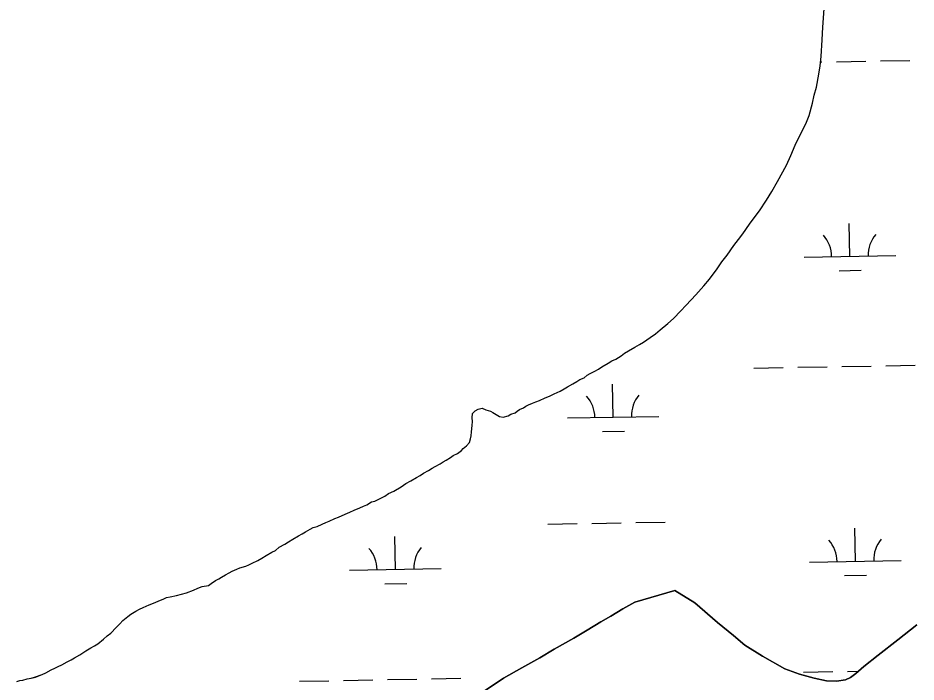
# Model space of a CAD drawing. Extents: x 3914892 to 3953151, y 242587 to 268572.
# Drawn here: x 3949326 to 3950306, y 262647 to 263372 of the extents above; entities that cross this region are included whole.
import ezdxf

# ---------------------------------------------------------------- set-up
doc = ezdxf.new("R2010")
doc.units = 0
doc.layers.add('V-TOPO-SHOR', color=7, linetype='Continuous')
doc.layers.add('V-WETL-SWMP', color=7, linetype='Continuous')

msp = doc.modelspace()

# ---------------------------------------------------------------- linework, layer by layer
at = {"layer": 'V-TOPO-SHOR'}
for points in [[(3950129.25, 263153.65), (3950135.05, 263161.11), (3950142.86, 263172.94), (3950148.61, 263182.12), (3950154.73, 263193.03), (3950164.52, 263210.92), (3950169.37, 263221.37), (3950174.19, 263232.67), (3950181.07, 263247.04), (3950185.53, 263256.19), (3950189.13, 263265.31), (3950193.04, 263278.74), (3950194.93, 263287.38), (3950197.26, 263296.03), (3950199.85, 263310.28), (3950201.3, 263319.34), (3950202.29, 263329.67), (3950203.48, 263347.74), (3950204.37, 263361.51), (3950205.5, 263381.72)], [(3949683.05, 262830.24), (3949688.14, 262832.53), (3949692.81, 262834.39), (3949699.17, 262837.15), (3949702.98, 262838.98), (3949706.8, 262840.38), (3949711.86, 262843.53), (3949715.27, 262844.49), (3949719.08, 262846.31), (3949726.28, 262849.96), (3949730.49, 262852.66), (3949736, 262855.39), (3949744.02, 262859.92), (3949749.07, 262863.5), (3949754.56, 262866.67), (3949760.9, 262870.29), (3949764.7, 262872.54), (3949768.5, 262874.8), (3949773.98, 262877.97), (3949777.78, 262880.22), (3949781.17, 262882.04), (3949786.66, 262885.21), (3949790.03, 262887.45), (3949793.41, 262889.27), (3949798.06, 262891.98), (3949801, 262894.21), (3949805.65, 262896.49), (3949809.86, 262899.62), (3949811.94, 262901.83), (3949815.28, 262904.93), (3949818.62, 262908.46), (3949819.79, 262912.36), (3949820.55, 262915.82), (3949820.85, 262920.12), (3949821.51, 262927.01), (3949821.82, 262931.31), (3949821.71, 262935.17), (3949822, 262939.91), (3949824.91, 262942.99), (3949828.3, 262944.81), (3949832.56, 262945.79), (3949836.47, 262944.19), (3949841.67, 262942.62), (3949844.29, 262940.98), (3949847.79, 262938.94), (3949851.28, 262936.89), (3949855.6, 262936.16), (3949860.71, 262937.6), (3949863.66, 262939.4), (3949868.35, 262940.82), (3949870.87, 262942.61), (3949873.4, 262944.4), (3949877.64, 262946.24), (3949880.16, 262948.03), (3949883.12, 262949.41), (3949887.37, 262951.25), (3949891.19, 262952.65), (3949895.01, 262954.05), (3949901.36, 262957.24), (3949906.03, 262959.09), (3949911.12, 262961.39), (3949917.47, 262964.58), (3949922.12, 262966.86), (3949925.49, 262969.1), (3949931.41, 262972.28), (3949935.63, 262974.98), (3949939, 262977.22), (3949943.67, 262979.08), (3949947.02, 262981.75), (3949950.41, 262983.57), (3949955.48, 262986.29), (3949959.28, 262988.55), (3949963.08, 262990.81), (3949969.83, 262994.87), (3949974.05, 262997.56), (3949978.29, 262999.4), (3949984.19, 263003.01), (3949987.98, 263005.7), (3949992.2, 263008.4), (3949998.95, 263012.46), (3950004.02, 263015.18), (3950008.67, 263017.89), (3950015.82, 263022.82), (3950021.72, 263026.86), (3950026.74, 263031.3), (3950035.12, 263038.41), (3950041.41, 263043.75), (3950049.33, 263052.14), (3950054.74, 263057.88), (3950060.57, 263064.06), (3950065.57, 263069.35), (3950074.3, 263079.48), (3950080.53, 263086.54), (3950088.79, 263097.94), (3950094.15, 263105.4), (3950099.95, 263112.86), (3950106.94, 263123.37), (3950112.33, 263129.97), (3950116.88, 263136.11), (3950124.3, 263146.63), (3950129.25, 263153.65)], [(3949324.65, 262647.65), (3949328.06, 262648.6), (3949331.48, 262649.13), (3949336.16, 262650.56), (3949340.44, 262651.11), (3949345.12, 262652.54), (3949352.34, 262655.32), (3949356.58, 262657.16), (3949362.07, 262660.33), (3949366.31, 262662.17), (3949369.7, 262663.98), (3949373.94, 262665.83), (3949379.86, 262669), (3949384.08, 262671.27), (3949387.88, 262673.53), (3949393.37, 262676.69), (3949396.74, 262678.94), (3949400.11, 262681.18), (3949405.6, 262684.35), (3949409.4, 262686.61), (3949413.2, 262688.86), (3949419.5, 262693.77), (3949423.26, 262697.31), (3949427.47, 262700.44), (3949433.3, 262706.62), (3949437.05, 262710.6), (3949440.38, 262714.13), (3949445.83, 262718.58), (3949449.19, 262721.25), (3949454.68, 262724.42), (3949458.48, 262726.67), (3949462.72, 262728.52), (3949469.08, 262731.28), (3949473.75, 262733.13), (3949478.84, 262735.43), (3949485.21, 262737.76), (3949488.18, 262739.13), (3949492.01, 262740.1), (3949498.84, 262741.59), (3949504.38, 262743.04), (3949509.92, 262744.49), (3949517.57, 262747.28), (3949522.22, 262749.57), (3949526.89, 262751.42), (3949533.73, 262752.48), (3949536.67, 262754.71), (3949541.73, 262757.86), (3949545.12, 262759.68), (3949548.07, 262761.48), (3949552.29, 262764.18), (3949556.53, 262766.02), (3949559.91, 262767.84), (3949565, 262770.13), (3949567.96, 262771.51), (3949574.78, 262773.42), (3949577.74, 262774.79), (3949581.55, 262776.62), (3949587.9, 262779.82), (3949592.13, 262782.08), (3949596.76, 262785.22), (3949603.1, 262788.84), (3949606.91, 262790.67), (3949611.1, 262794.23), (3949617.02, 262797.41), (3949621.23, 262800.1), (3949625.88, 262802.82), (3949632.21, 262806.43), (3949636.01, 262808.69), (3949639.81, 262810.95), (3949644.89, 262813.67), (3949648.27, 262815.49), (3949652.52, 262816.9), (3949658.04, 262819.21), (3949661.85, 262821.04), (3949665.67, 262822.44), (3949671.59, 262825.61), (3949675.85, 262827.03), (3949683.05, 262830.24)], [(3949798.79, 262613.19), (3949855.66, 262651.12), (3949875.72, 262662.65), (3949895.37, 262673.53), (3949911.2, 262683.01), (3949932.54, 262695.01), (3949947.1, 262703.8), (3949962.08, 262712.61), (3949972.85, 262718.93), (3949986.15, 262726.83), (3949999.03, 262734.08), (3950042.89, 262746.95), (3950064.53, 262733.62), (3950089.42, 262712.01), (3950106.79, 262697.92), (3950119.12, 262687.33), (3950138.36, 262675.22), (3950162.81, 262661.33), (3950178.86, 262655.78), (3950194.88, 262651.31), (3950208.06, 262648.26), (3950219.02, 262648.15), (3950228.85, 262649.5), (3950234.58, 262652.03), (3950240.24, 262656.49), (3950249.05, 262663.83), (3950264.57, 262676.31), (3950285.98, 262693.24), (3950306.77, 262709.31)]]:
    msp.add_lwpolyline(points, dxfattribs=at)
at = {"layer": 'V-WETL-SWMP'}
for p, q in [((3950204.37, 263361.51), (3950205.5, 263381.72)), ((3950203.48, 263347.74), (3950204.37, 263361.51)), ((3950202.29, 263329.67), (3950203.48, 263347.74)), ((3950201.3, 263319.34), (3950202.29, 263329.67)), ((3950201.71, 263323.58), (3950203.12, 263323.61)), ((3950219.12, 263323.9), (3950251.12, 263324.47)), ((3950267.11, 263324.75), (3950299.11, 263325.33)), ((3950197.26, 263296.03), (3950199.85, 263310.28)), ((3950199.85, 263310.28), (3950201.3, 263319.34)), ((3950194.93, 263287.38), (3950197.26, 263296.03)), ((3950193.04, 263278.74), (3950194.93, 263287.38)), ((3950189.13, 263265.31), (3950193.04, 263278.74)), ((3950185.53, 263256.19), (3950189.13, 263265.31)), ((3950181.07, 263247.04), (3950185.53, 263256.19)), ((3950174.19, 263232.67), (3950181.07, 263247.04)), ((3950169.37, 263221.37), (3950174.19, 263232.67)), ((3950164.52, 263210.92), (3950169.37, 263221.37)), ((3950154.73, 263193.03), (3950164.52, 263210.92)), ((3950148.61, 263182.12), (3950154.73, 263193.03)), ((3950135.05, 263161.12), (3950142.86, 263172.94)), ((3950142.86, 263172.94), (3950148.61, 263182.12)), ((3950124.3, 263146.63), (3950129.25, 263153.65)), ((3950129.25, 263153.65), (3950135.05, 263161.12)), ((3950116.88, 263136.11), (3950124.3, 263146.63)), ((3950233.77, 263111.52), (3950233.12, 263147.51)), ((3950112.33, 263129.97), (3950116.88, 263136.11)), ((3950106.94, 263123.37), (3950112.33, 263129.97)), ((3950099.95, 263112.86), (3950106.94, 263123.37)), ((3950088.79, 263097.94), (3950094.15, 263105.4)), ((3950094.15, 263105.4), (3950099.95, 263112.86)), ((3950183.78, 263110.63), (3950283.76, 263112.41)), ((3950080.53, 263086.54), (3950088.79, 263097.94)), ((3950222.05, 263095.88), (3950246.04, 263096.31)), ((3950074.29, 263079.48), (3950080.53, 263086.54)), ((3950065.57, 263069.35), (3950074.29, 263079.48)), ((3950060.57, 263064.06), (3950065.57, 263069.35)), ((3950049.33, 263052.14), (3950054.74, 263057.88)), ((3950054.74, 263057.88), (3950060.57, 263064.06)), ((3950041.41, 263043.75), (3950049.33, 263052.14)), ((3950026.74, 263031.3), (3950035.12, 263038.41)), ((3950035.12, 263038.41), (3950041.41, 263043.75)), ((3950015.82, 263022.82), (3950021.72, 263026.86)), ((3950021.72, 263026.86), (3950026.74, 263031.3)), ((3950004.02, 263015.18), (3950008.67, 263017.89)), ((3950008.67, 263017.89), (3950015.82, 263022.82)), ((3949987.98, 263005.7), (3949992.2, 263008.4)), ((3949992.2, 263008.4), (3949998.95, 263012.46)), ((3949998.95, 263012.46), (3950004.02, 263015.18)), ((3949969.83, 262994.87), (3949974.05, 262997.57)), ((3949974.05, 262997.57), (3949978.29, 262999.4)), ((3949978.29, 262999.4), (3949984.2, 263003.01)), ((3949984.2, 263003.01), (3949987.98, 263005.7)), ((3949955.48, 262986.29), (3949959.28, 262988.55)), ((3949959.28, 262988.55), (3949963.08, 262990.8)), ((3949963.08, 262990.8), (3949969.83, 262994.87)), ((3950129.09, 262989.56), (3950161.08, 262990.13)), ((3950177.08, 262990.42), (3950209.08, 262990.99)), ((3950225.07, 262991.27), (3950257.07, 262991.85)), ((3950273.07, 262992.13), (3950305.06, 262992.71)), ((3949935.63, 262974.98), (3949939, 262977.22)), ((3949939, 262977.22), (3949943.67, 262979.08)), ((3949943.67, 262979.08), (3949947.02, 262981.75)), ((3949947.02, 262981.75), (3949950.41, 262983.57)), ((3949950.41, 262983.57), (3949955.48, 262986.29)), ((3949917.47, 262964.58), (3949922.12, 262966.86)), ((3949922.12, 262966.86), (3949925.49, 262969.1)), ((3949925.49, 262969.1), (3949931.41, 262972.28)), ((3949931.41, 262972.28), (3949935.63, 262974.98)), ((3949975.43, 262936.06), (3949974.79, 262972.05)), ((3949895.01, 262954.05), (3949901.36, 262957.24)), ((3949901.36, 262957.24), (3949906.03, 262959.09)), ((3949906.03, 262959.09), (3949911.12, 262961.39)), ((3949911.12, 262961.39), (3949917.47, 262964.58)), ((3949877.64, 262946.24), (3949880.16, 262948.03)), ((3949880.16, 262948.03), (3949883.12, 262949.41)), ((3949883.12, 262949.41), (3949887.37, 262951.25)), ((3949887.37, 262951.25), (3949891.19, 262952.65)), ((3949891.19, 262952.65), (3949895.01, 262954.05)), ((3949821.71, 262935.17), (3949822, 262939.91)), ((3949822, 262939.91), (3949824.91, 262943)), ((3949824.91, 262943), (3949828.3, 262944.81)), ((3949828.3, 262944.81), (3949832.56, 262945.79)), ((3949832.56, 262945.79), (3949836.47, 262944.19)), ((3949836.47, 262944.19), (3949841.67, 262942.62)), ((3949841.67, 262942.62), (3949844.29, 262940.98)), ((3949844.29, 262940.98), (3949847.79, 262938.94)), ((3949847.79, 262938.94), (3949851.28, 262936.89)), ((3949855.6, 262936.16), (3949860.71, 262937.59)), ((3949860.71, 262937.59), (3949863.66, 262939.4)), ((3949863.66, 262939.4), (3949868.35, 262940.82)), ((3949868.35, 262940.82), (3949870.87, 262942.61)), ((3949870.87, 262942.61), (3949873.4, 262944.4)), ((3949873.4, 262944.4), (3949877.64, 262946.24)), ((3949821.51, 262927.01), (3949821.82, 262931.31)), ((3949821.82, 262931.31), (3949821.71, 262935.17)), ((3949851.28, 262936.89), (3949855.6, 262936.16)), ((3949925.44, 262935.16), (3950025.42, 262936.95)), ((3949820.55, 262915.82), (3949820.85, 262920.12)), ((3949820.85, 262920.12), (3949821.51, 262927.01)), ((3949963.71, 262920.41), (3949987.7, 262920.84)), ((3949815.28, 262904.93), (3949818.62, 262908.46)), ((3949818.62, 262908.46), (3949819.79, 262912.36)), ((3949819.79, 262912.36), (3949820.55, 262915.82)), ((3949805.65, 262896.49), (3949809.86, 262899.62)), ((3949809.86, 262899.62), (3949811.94, 262901.83)), ((3949811.94, 262901.83), (3949815.28, 262904.93)), ((3949790.03, 262887.45), (3949793.41, 262889.26)), ((3949793.41, 262889.26), (3949798.06, 262891.98)), ((3949798.06, 262891.98), (3949801, 262894.21)), ((3949801, 262894.21), (3949805.65, 262896.49)), ((3949773.99, 262877.97), (3949777.79, 262880.22)), ((3949777.79, 262880.22), (3949781.17, 262882.04)), ((3949781.17, 262882.04), (3949786.66, 262885.21)), ((3949786.66, 262885.21), (3949790.03, 262887.45)), ((3949754.56, 262866.67), (3949760.9, 262870.29)), ((3949760.9, 262870.29), (3949764.7, 262872.54)), ((3949764.7, 262872.54), (3949768.5, 262874.8)), ((3949768.5, 262874.8), (3949773.99, 262877.97)), ((3949736, 262855.39), (3949744.02, 262859.92)), ((3949744.02, 262859.92), (3949749.07, 262863.5)), ((3949749.07, 262863.5), (3949754.56, 262866.67)), ((3949719.08, 262846.31), (3949726.28, 262849.96)), ((3949726.28, 262849.96), (3949730.49, 262852.66)), ((3949730.49, 262852.66), (3949736, 262855.39)), ((3949702.98, 262838.98), (3949706.8, 262840.38)), ((3949706.8, 262840.38), (3949711.86, 262843.53)), ((3949711.86, 262843.53), (3949715.27, 262844.49)), ((3949715.27, 262844.49), (3949719.08, 262846.31)), ((3949675.85, 262827.03), (3949683.05, 262830.24)), ((3949683.05, 262830.24), (3949688.14, 262832.53)), ((3949688.14, 262832.53), (3949692.81, 262834.39)), ((3949692.81, 262834.39), (3949699.17, 262837.15)), ((3949699.17, 262837.15), (3949702.98, 262838.98)), ((3949658.04, 262819.21), (3949661.85, 262821.04)), ((3949661.85, 262821.04), (3949665.67, 262822.44)), ((3949665.67, 262822.44), (3949671.59, 262825.61)), ((3949671.59, 262825.61), (3949675.85, 262827.03)), ((3949904.1, 262819.33), (3949936.09, 262819.9)), ((3949952.09, 262820.19), (3949984.09, 262820.76)), ((3950000.08, 262821.05), (3950032.08, 262821.62)), ((3949636.01, 262808.69), (3949639.81, 262810.95)), ((3949639.81, 262810.95), (3949644.89, 262813.67)), ((3949644.89, 262813.67), (3949648.27, 262815.49)), ((3949648.27, 262815.49), (3949652.52, 262816.9)), ((3949652.52, 262816.9), (3949658.04, 262819.21)), ((3950239.72, 262778.9), (3950239.07, 262814.89)), ((3949621.23, 262800.1), (3949625.88, 262802.82)), ((3949625.88, 262802.82), (3949632.21, 262806.43)), ((3949632.21, 262806.43), (3949636.01, 262808.69)), ((3949737.89, 262769.92), (3949737.25, 262805.91)), ((3949603.1, 262788.84), (3949606.91, 262790.67)), ((3949606.91, 262790.67), (3949611.1, 262794.23)), ((3949611.1, 262794.23), (3949617.02, 262797.41)), ((3949617.02, 262797.41), (3949621.23, 262800.1)), ((3949587.9, 262779.81), (3949592.13, 262782.08)), ((3949592.13, 262782.08), (3949596.76, 262785.22)), ((3949596.76, 262785.22), (3949603.1, 262788.84)), ((3949565, 262770.13), (3949567.96, 262771.51)), ((3949567.96, 262771.51), (3949574.78, 262773.42)), ((3949574.78, 262773.42), (3949577.74, 262774.8)), ((3949577.74, 262774.8), (3949581.55, 262776.62)), ((3949581.55, 262776.62), (3949587.9, 262779.81)), ((3949687.9, 262769.03), (3949787.88, 262770.81)), ((3950189.73, 262778), (3950289.71, 262779.79)), ((3949545.12, 262759.68), (3949548.07, 262761.48)), ((3949548.07, 262761.48), (3949552.29, 262764.18)), ((3949552.29, 262764.18), (3949556.53, 262766.02)), ((3949556.53, 262766.02), (3949559.91, 262767.84)), ((3949559.91, 262767.84), (3949565, 262770.13)), ((3950228, 262763.25), (3950251.99, 262763.68)), ((3949522.22, 262749.57), (3949526.89, 262751.42)), ((3949526.89, 262751.42), (3949533.73, 262752.48)), ((3949533.73, 262752.48), (3949536.67, 262754.71)), ((3949536.67, 262754.71), (3949541.73, 262757.86)), ((3949541.73, 262757.86), (3949545.12, 262759.68)), ((3949726.17, 262754.28), (3949750.17, 262754.71)), ((3949492.01, 262740.1), (3949498.84, 262741.59)), ((3949498.84, 262741.59), (3949504.38, 262743.04)), ((3949504.38, 262743.04), (3949509.92, 262744.49)), ((3949509.92, 262744.49), (3949517.57, 262747.29)), ((3949517.57, 262747.29), (3949522.22, 262749.57)), ((3950042.89, 262746.95), (3949999.03, 262734.08)), ((3950064.53, 262733.62), (3950042.89, 262746.95)), ((3949469.08, 262731.28), (3949473.75, 262733.13)), ((3949473.75, 262733.13), (3949478.83, 262735.43)), ((3949478.83, 262735.43), (3949485.21, 262737.76)), ((3949485.21, 262737.76), (3949488.17, 262739.13)), ((3949488.17, 262739.13), (3949492.01, 262740.1)), ((3949999.03, 262734.08), (3949986.15, 262726.83)), ((3950089.42, 262712.01), (3950064.53, 262733.62)), ((3949449.19, 262721.25), (3949454.68, 262724.42)), ((3949454.68, 262724.42), (3949458.48, 262726.68)), ((3949458.48, 262726.68), (3949462.72, 262728.52)), ((3949462.72, 262728.52), (3949469.08, 262731.28)), ((3949986.15, 262726.83), (3949972.85, 262718.93)), ((3949437.05, 262710.6), (3949440.38, 262714.13)), ((3949440.38, 262714.13), (3949445.83, 262718.58)), ((3949445.83, 262718.58), (3949449.19, 262721.25)), ((3949962.08, 262712.61), (3949947.1, 262703.8)), ((3949972.85, 262718.93), (3949962.08, 262712.61)), ((3950106.79, 262697.92), (3950089.42, 262712.01)), ((3949427.46, 262700.44), (3949433.3, 262706.62)), ((3949433.3, 262706.62), (3949437.05, 262710.6)), ((3949947.1, 262703.8), (3949932.54, 262695.01)), ((3950306.77, 262709.31), (3950285.98, 262693.24)), ((3949413.2, 262688.86), (3949419.5, 262693.77)), ((3949419.5, 262693.77), (3949423.26, 262697.31)), ((3949423.26, 262697.31), (3949427.46, 262700.44)), ((3949932.54, 262695.01), (3949911.2, 262683.01)), ((3950119.12, 262687.33), (3950106.79, 262697.92)), ((3950285.98, 262693.24), (3950264.57, 262676.31)), ((3949400.11, 262681.18), (3949405.6, 262684.35)), ((3949405.6, 262684.35), (3949409.4, 262686.61)), ((3949409.4, 262686.61), (3949413.2, 262688.86)), ((3949911.2, 262683.01), (3949895.37, 262673.53)), ((3950138.36, 262675.22), (3950119.12, 262687.33)), ((3949384.08, 262671.27), (3949387.88, 262673.53)), ((3949387.88, 262673.53), (3949393.37, 262676.69)), ((3949393.37, 262676.69), (3949396.74, 262678.94)), ((3949396.74, 262678.94), (3949400.11, 262681.18)), ((3949895.37, 262673.53), (3949875.72, 262662.65)), ((3950162.81, 262661.33), (3950138.36, 262675.22)), ((3950264.57, 262676.31), (3950249.05, 262663.83)), ((3949366.31, 262662.17), (3949369.7, 262663.98)), ((3949369.7, 262663.98), (3949373.94, 262665.82)), ((3949373.94, 262665.82), (3949379.86, 262669)), ((3949379.86, 262669), (3949384.08, 262671.27)), ((3950249.05, 262663.83), (3950240.24, 262656.49)), ((3949345.12, 262652.53), (3949352.34, 262655.32)), ((3949352.34, 262655.32), (3949356.58, 262657.16)), ((3949356.58, 262657.16), (3949362.07, 262660.33)), ((3949362.07, 262660.33), (3949366.31, 262662.17)), ((3949875.72, 262662.65), (3949855.66, 262651.12)), ((3950178.86, 262655.78), (3950162.81, 262661.33)), ((3950194.88, 262651.31), (3950178.86, 262655.78)), ((3950183.03, 262657.79), (3950215.03, 262658.37)), ((3950231.02, 262658.65), (3950243.09, 262658.87)), ((3950240.24, 262656.49), (3950234.58, 262652.03)), ((3949324.65, 262647.65), (3949328.06, 262648.6)), ((3949328.06, 262648.6), (3949331.48, 262649.13)), ((3949331.48, 262649.13), (3949336.16, 262650.56)), ((3949336.16, 262650.56), (3949340.44, 262651.11)), ((3949340.44, 262651.11), (3949345.12, 262652.53)), ((3949633.21, 262647.96), (3949665.21, 262648.53)), ((3949681.2, 262648.82), (3949713.2, 262649.39)), ((3949729.2, 262649.67), (3949761.19, 262650.25)), ((3949777.19, 262650.53), (3949809.18, 262651.1)), ((3949855.66, 262651.12), (3949798.79, 262613.19)), ((3950208.06, 262648.26), (3950194.88, 262651.31)), ((3950219.02, 262648.15), (3950208.06, 262648.26)), ((3950228.85, 262649.51), (3950219.02, 262648.15)), ((3950234.58, 262652.03), (3950228.85, 262649.51))]:
    msp.add_line(p, q, dxfattribs=at)
for centre, start, end in [((3950178.53, 263111.01), 0.25318, 41.79684), ((3950288.99, 263112.98), 140.25318, 181.79684), ((3949920.19, 262935.54), 0.25318, 41.79684), ((3950030.65, 262937.52), 140.25318, 181.79684), ((3950184.48, 262778.38), 0.25318, 41.79684), ((3950294.94, 262780.36), 140.25318, 181.79684), ((3949682.65, 262769.41), 0.25318, 41.79684), ((3949793.12, 262771.38), 140.25318, 181.79684)]:
    msp.add_arc(centre, 35.25, start, end, dxfattribs=at)

doc.saveas('drawing.dxf')
